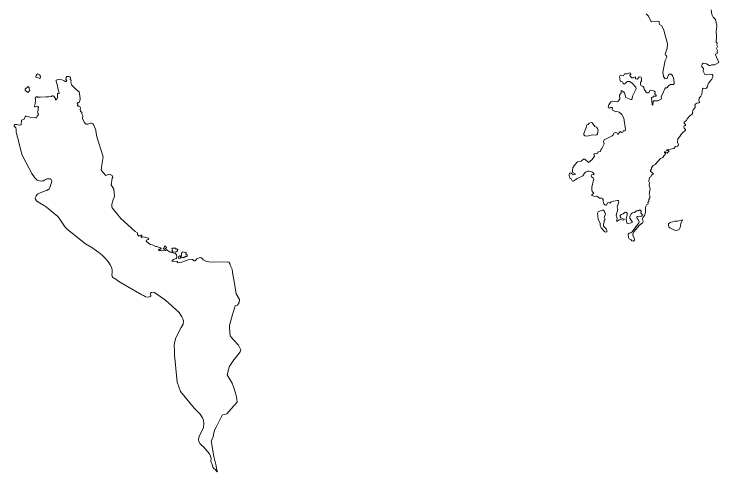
# Model space of a CAD drawing. Extents: x 369010 to 735936, y 6377141 to 6616555.
# Drawn here: x 441110 to 446675, y 6517094 to 6520707 of the extents above; entities that cross this region are included whole.
import ezdxf

# ---------------------------------------------------------------- set-up
doc = ezdxf.new("R2010")
doc.units = 0
doc.header["$LTSCALE"] = 40
doc.layers.add('3', color=7, linetype='Continuous', lineweight=13)

msp = doc.modelspace()

# ---------------------------------------------------------------- linework, layer by layer
at = {"layer": '3'}
for points in [[(446648.46, 6520663.74), (446629.1, 6520683.1), (446619.33, 6520703.79), (446613.87, 6520739.54)], [(446099.65, 6520709.91), (446118.68, 6520690.55)], [(446118.68, 6520690.55), (446137.72, 6520651.66), (446145.99, 6520646.36), (446190.51, 6520651.66), (446200.61, 6520649.34), (446205.74, 6520644.7)], [(446205.74, 6520644.7), (446203.09, 6520634.28), (446206.07, 6520625.67), (446224.11, 6520614.25), (446239.5, 6520579.5), (446268.47, 6520471.92), (446266.64, 6520437.82), (446250.26, 6520391.65), (446252.74, 6520382.88), (446261.85, 6520379.9), (446263.17, 6520367.49), (446251.58, 6520339.85), (446232.22, 6520249.15), (446237.02, 6520214.06), (446251.09, 6520196.35), (446265.98, 6520199.5), (446276.74, 6520226.48), (446284.19, 6520232.76), (446296.44, 6520232.1), (446309.51, 6520221.18), (446319.11, 6520192.38), (446321.76, 6520158.29), (446315.3, 6520151.01), (446291.97, 6520150.34), (446278.89, 6520143.89), (446263.17, 6520125.19), (446254.23, 6520124.53), (446248.11, 6520118.24), (446229.41, 6520075.04), (446218.15, 6520056.34), (446220.8, 6520042.6), (446218.48, 6520036.31), (446193.33, 6520022.57), (446161.05, 6520021.91), (446156.75, 6520014.63), (446152.12, 6519988.15), (446146.82, 6519992.45), (446143.51, 6520048.06), (446153.94, 6520051.7), (446158.9, 6520058.65), (446179.92, 6520060.31), (446179.59, 6520066.43), (446169.66, 6520078.35), (446170.32, 6520090.43), (446166.68, 6520097.88), (446137.22, 6520106.82), (446128.45, 6520104.83), (446123.48, 6520091.09), (446115.21, 6520085.47), (446107.76, 6520086.46), (446101.47, 6520091.42), (446083.27, 6520113.6), (446081.28, 6520128.17), (446076.15, 6520135.95), (446060.26, 6520141.9), (446055.79, 6520152.66), (446056.79, 6520167.39), (446064.56, 6520180.96), (446064.56, 6520199.83), (446061.25, 6520209.43), (446045.53, 6520211.08), (446031.13, 6520194.7), (446017.06, 6520196.35), (446017.4, 6520212.74), (445997.37, 6520203.14), (445986.45, 6520204.79), (445973.04, 6520216.55), (445972.38, 6520223.83), (445979.16, 6520233.26), (445976.85, 6520240.87), (445969.07, 6520242.2), (445951.03, 6520235.91), (445928.02, 6520235.25), (445920.25, 6520220.85), (445903.86, 6520226.14), (445895.58, 6520222.83), (445888.96, 6520213.07), (445895.92, 6520179.97), (445902.54, 6520174.01), (445915.11, 6520170.7), (445918.76, 6520159.61), (445925.54, 6520154.98), (445931.83, 6520155.31), (445940.93, 6520163.58), (445943.91, 6520171.03), (445952.85, 6520175), (445968.24, 6520175.67), (445989.92, 6520162.92), (446018.72, 6520129.49), (446020.37, 6520115.92), (445992.57, 6520059.65), (445989.43, 6520038.96), (445985.45, 6520033), (445979.83, 6520032.34), (445941.1, 6520050.05), (445929.02, 6520085.8), (445914.62, 6520099.2), (445903.86, 6520103.84), (445901.87, 6520085.47), (445891.12, 6520067.1)], [(446135.4, 6519465.98), (446134.41, 6519475.42), (446141.69, 6519484.02), (446142.68, 6519493.79), (446156.75, 6519512.49), (446170.82, 6519521.1), (446214.18, 6519566.61), (446231.56, 6519574.72), (446239.5, 6519588.62), (446249.93, 6519597.73), (446252.25, 6519608.15), (446244.47, 6519614.77), (446243.81, 6519619.41), (446255.89, 6519620.4), (446256.22, 6519613.95), (446267.47, 6519609.48), (446271.44, 6519617.75), (446277.73, 6519618.75), (446281.54, 6519624.54), (446273.76, 6519630.5), (446259.69, 6519630.16), (446265.16, 6519635.79), (446317.62, 6519647.54), (446330.86, 6519661.61), (446347.91, 6519664.92), (446353.37, 6519668.89), (446354.86, 6519676.67), (446348.4, 6519697.36), (446350.39, 6519723.67), (446366.44, 6519740.39), (446373.23, 6519754.46), (446386.3, 6519770.84), (446410.14, 6519790.21), (446411.79, 6519796.99), (446401.37, 6519807.59), (446397.72, 6519817.68), (446400.37, 6519824.63), (446410.47, 6519829.1), (446410.14, 6519836.38), (446398.39, 6519848.46), (446401.7, 6519857.73), (446418.74, 6519867.17), (446423.54, 6519879.25), (446447.04, 6519907.88), (446462.11, 6519915.66), (446469.06, 6519926.91), (446467.07, 6519936.35), (446471.87, 6519952.4), (446486.43, 6519970.77), (446488.42, 6519981.2), (446485.77, 6519988.81), (446491.56, 6519998.25), (446500.83, 6520004.53), (446516.89, 6520007.84), (446520.86, 6520012.81), (446516.06, 6520024.56), (446520.03, 6520043.92), (446532.11, 6520059.32), (446539.73, 6520076.03), (446544.69, 6520116.58), (446549.99, 6520122.54), (446570.68, 6520120.55), (446577.13, 6520123.2), (446585.07, 6520134.62), (446587.06, 6520152), (446591.36, 6520161.6), (446617.51, 6520192.38), (446626.12, 6520210.42), (446627.61, 6520224.82), (446620.82, 6520230.78), (446607.42, 6520233.76), (446573.32, 6520226.48), (446564.72, 6520231.44), (446550.98, 6520256.6), (446552.47, 6520276.62), (446540.89, 6520289.7), (446538.73, 6520301.61), (446542.54, 6520311.05), (446550.48, 6520318.99), (446575.48, 6520313.7), (446596.49, 6520300.62), (446606.42, 6520300.29), (446616.52, 6520306.08), (446638.53, 6520306.75), (446674.61, 6520325.45), (446648.96, 6520385.53), (446650.95, 6520394.63), (446662.53, 6520399.59), (446660.05, 6520411.01), (446664.19, 6520418.63), (446656.41, 6520436), (446664.19, 6520452.06), (446658.39, 6520462.48), (446661.54, 6520477.21), (446653.76, 6520486.48), (446656.57, 6520529.35), (446652.27, 6520574.2), (446656.9, 6520585.78), (446657.73, 6520617.56), (446648.46, 6520663.74)], [(441506.75, 6520180.3), (441481.43, 6520191.72), (441467.86, 6520194.53), (441442.37, 6520185.27), (441441.87, 6520175.17), (441451.64, 6520151.01), (441459.75, 6520099.7), (441466.7, 6520089.44), (441469.51, 6520081.66), (441464.38, 6520081), (441458.09, 6520082.98), (441453.62, 6520078.18), (441454.12, 6520044.26), (441447.17, 6520040.61), (441441.87, 6520027.87), (441436.25, 6520032.34), (441437.07, 6520042.93), (441433.1, 6520046.74), (441423.67, 6520058.65), (441419.36, 6520062.13), (441410.76, 6520060.64), (441405.46, 6520057.66), (441380.97, 6520054.85), (441363.75, 6520053.19), (441316.42, 6520051.7), (441296.73, 6520051.21), (441289.77, 6520056.01), (441278.85, 6520050.05), (441277.2, 6520039.79), (441280.01, 6520033.17), (441276.7, 6519996.09), (441269.09, 6519979.05), (441271.9, 6519975.41), (441280.51, 6519975.41), (441288.95, 6519980.21), (441297.22, 6519978.55), (441302.02, 6519970.44), (441301.69, 6519961.67), (441299.54, 6519948.1), (441295.07, 6519935.19), (441297.72, 6519925.75), (441302.19, 6519917.98), (441300.7, 6519909.04), (441292.42, 6519900.43), (441287.95, 6519889.34), (441281.83, 6519889.01), (441275.87, 6519891.5), (441234.99, 6519893.48), (441209.17, 6519901.59), (441203.88, 6519901.59), (441198.25, 6519897.12), (441190.14, 6519877.59), (441169.12, 6519868.99), (441167.14, 6519833.73), (441153.73, 6519831.09), (441131.55, 6519834.89), (441114.84, 6519834.4), (441110.37, 6519829.93), (441110.37, 6519823.14), (441123.44, 6519810.4), (441127.58, 6519798.65), (441127.58, 6519775.31), (441129.07, 6519764.06), (441137.84, 6519734.93), (441171.44, 6519601.37), (441179.22, 6519583.49), (441249.39, 6519449.43), (441272.89, 6519415.18), (441292.92, 6519397.14), (441319.23, 6519387.7), (441332.64, 6519392.34), (441343.23, 6519392.34), (441357.96, 6519402.43), (441370.04, 6519407.4), (441396.36, 6519407.73), (441403.48, 6519402.6), (441407.12, 6519391.01), (441405.79, 6519377.27), (441395.7, 6519347.15), (441386.26, 6519325.47), (441379.81, 6519321.5), (441369.71, 6519314.55), (441357.96, 6519311.57), (441316.75, 6519295.68), (441296.06, 6519285.25), (441285.64, 6519272.51), (441277.53, 6519257.45), (441280.34, 6519244.04), (441290.77, 6519231.47), (441311.29, 6519216.4), (441341.41, 6519199.69), (441365.08, 6519182.15), (441456.77, 6519110.32), (441472.33, 6519088.64), (441513.37, 6519026.74), (441531.58, 6519007.37), (441674.24, 6518895.16), (441723.56, 6518865.87), (441780.33, 6518825.98), (441805.98, 6518805.13)], [(442394.84, 6518795.36), (442392.53, 6518807.78), (442384.91, 6518816.55), (442343.21, 6518828.13), (442319.87, 6518843.86), (442318.55, 6518846.83), (442312.42, 6518848.16), (442305.14, 6518840.21), (442277.5, 6518839.55), (442265.25, 6518841.54), (442256.15, 6518842.53), (442251.19, 6518846.83), (442254.17, 6518850.64), (442266.91, 6518850.97), (442270.88, 6518856.93), (442267.24, 6518862.89), (442234.47, 6518872.98), (442227.85, 6518873.32), (442208.32, 6518884.4), (442180.68, 6518891.02), (442153.71, 6518915.68), (442154.7, 6518921.81), (442168.1, 6518928.76), (442174.06, 6518933.89), (442172.41, 6518937.86), (442158.01, 6518940.84), (442132.02, 6518948.45), (442125.07, 6518947.46), (442118.62, 6518943.82), (442112, 6518950.77), (442119.94, 6518955.9), (442118.95, 6518961.2), (442111.67, 6518963.18), (442096.28, 6518955.24), (442084.19, 6518966.49), (442085.19, 6518980.56), (442067.48, 6518992.64), (441951.96, 6519094.43), (441884.93, 6519178.5), (441880.79, 6519185.79), (441882.44, 6519206.14), (441888.9, 6519233.12), (441902.3, 6519270.86), (441898.99, 6519326.63), (441876.32, 6519359.23), (441883.77, 6519412.2), (441890.22, 6519419.64), (441885.75, 6519433.38), (441862.91, 6519442.81), (441852.49, 6519441.99), (441835.28, 6519432.22), (441798.37, 6519474.59), (441806.15, 6519532.85), (441812.6, 6519581.01), (441762.95, 6519737.74), (441757.49, 6519768.36), (441755.83, 6519790.04), (441738.62, 6519830.76), (441732.66, 6519840.85), (441722.4, 6519845.82), (441712.64, 6519846.64), (441691.45, 6519837.38), (441680.53, 6519837.71), (441672.58, 6519843.83), (441665.63, 6519851.61), (441649.75, 6519881.4), (441653.72, 6519902.92), (441645.28, 6519919.3), (441644.61, 6519929.89), (441634.85, 6519941.31), (441631.54, 6519955.05), (441634.52, 6519968.45), (441629.88, 6519976.56), (441624.75, 6519979.54), (441616.98, 6519979.54), (441611.18, 6519985.67), (441614.49, 6519993.78), (441608.7, 6520002.71), (441616.48, 6520009.33), (441625.09, 6520010.16), (441629.39, 6520021.58), (441632.53, 6520041.11), (441628.06, 6520059.48), (441622.77, 6520093.08), (441604.07, 6520108.64), (441595.79, 6520117.57), (441564.01, 6520148.19), (441557.39, 6520170.54), (441559.71, 6520184.77), (441553.75, 6520191.72), (441554.42, 6520204.79), (441549.45, 6520213.07), (441543, 6520215.72), (441527.93, 6520213.4), (441520.16, 6520206.45), (441518, 6520194.53), (441526.28, 6520181.29), (441522.97, 6520175.17), (441514.53, 6520175.5), (441506.75, 6520180.3)], [(445891.12, 6520067.1), (445892.44, 6520037.97), (445883.01, 6520021.58), (445875.72, 6520015.95), (445863.64, 6520014.3), (445832.53, 6520018.6), (445822.27, 6520013.64), (445804.56, 6519991.79), (445800.59, 6519972.76), (445803.23, 6519967.46), (445810.85, 6519965.48), (445819.62, 6519970.77), (445829.38, 6519971.1), (445834.84, 6519964.48), (445832.69, 6519953.39), (445835.51, 6519947.77), (445862.15, 6519936.35), (445869.27, 6519937.34), (445887.31, 6519932.38), (445907.67, 6519914.34), (445925.21, 6519885.21), (445937.46, 6519796), (445934.15, 6519785.57), (445918.76, 6519785.24), (445915.11, 6519774.65), (445904.52, 6519773.82), (445895.58, 6519779.95), (445880.52, 6519758.1), (445874.23, 6519758.6), (445868.94, 6519769.52), (445861.16, 6519771.51), (445845.44, 6519767.53), (445840.47, 6519754.79), (445832.03, 6519746.85), (445767.48, 6519714.08), (445763.68, 6519701), (445767.48, 6519683.29), (445750.44, 6519646.55), (445742.66, 6519636.45), (445740.01, 6519622.06), (445720.98, 6519619.41), (445718, 6519612.46), (445709.89, 6519606.17), (445692.18, 6519604.68), (445686.72, 6519599.38), (445693.34, 6519586.31), (445673.98, 6519560.65), (445644.02, 6519536.82), (445615.39, 6519561.32), (445604.96, 6519560.98), (445585.93, 6519547.58), (445557.13, 6519540.3), (445533.79, 6519515.47), (445522.54, 6519494.45), (445518.9, 6519478.4), (445517.57, 6519464.99), (445522.54, 6519457.05), (445538.92, 6519447.28), (445538.59, 6519440.33), (445525.02, 6519437.35), (445505.82, 6519454.73), (445496.22, 6519452.91), (445491.26, 6519434.21), (445496.55, 6519412.53), (445507.64, 6519405.91), (445515.92, 6519391.18), (445527.34, 6519389.19), (445555.97, 6519410.21), (445600.82, 6519431.89), (445612.41, 6519451.59), (445622.67, 6519460.36), (445640.38, 6519467.64), (445649.48, 6519467.64), (445675.46, 6519458.37), (445689.86, 6519444.97), (445686.88, 6519438.35), (445670.67, 6519440.33), (445666.36, 6519431.89), (445669.67, 6519423.62), (445684.4, 6519411.53), (445688.37, 6519402.1), (445681.09, 6519389.19), (445680.43, 6519372.81), (445671.66, 6519343.02), (445670.5, 6519320.01), (445675.13, 6519307.93), (445685.89, 6519297.17), (445684.24, 6519289.89), (445672.49, 6519281.45), (445671.82, 6519276.15), (445694.17, 6519267.88), (445711.54, 6519269.53), (445733.06, 6519254.14), (445747.29, 6519253.48), (445755.07, 6519249.67), (445761.69, 6519243.05), (445760.37, 6519231.3), (445766.82, 6519210.61), (445773.44, 6519201.67), (445778.74, 6519199.52)], [(445778.74, 6519199.52), (445786.52, 6519199.19), (445796.12, 6519216.24), (445801.25, 6519219.38), (445812.83, 6519214.25), (445825.25, 6519225.01), (445843.62, 6519231.96), (445871.92, 6519237.09), (445881.52, 6519234.78), (445885.49, 6519226), (445872.58, 6519186.95), (445876.22, 6519163.77), (445864.47, 6519120.41), (445871.92, 6519094.26), (445865.79, 6519073.24), (445871.92, 6519072.25), (445887.97, 6519083.34), (445900.88, 6519086.32), (445918.26, 6519079.86), (445925.38, 6519083.34), (445926.7, 6519089.96), (445900.22, 6519100.39), (445895.92, 6519106.68), (445895.58, 6519117.1), (445902.7, 6519124.72), (445918.92, 6519130.67), (445935.64, 6519143.42), (445946.23, 6519140.77), (445951.53, 6519135.14), (445950.86, 6519120.41), (445941.93, 6519093.27), (445948.55, 6519056.86), (445957.98, 6519053.22), (445982.64, 6519059.51), (445990.09, 6519062.49), (445989.43, 6519069.93), (445970.89, 6519093.6), (445970.89, 6519109.99), (445983.63, 6519132.33), (445991.74, 6519138.45), (446008.46, 6519141.76), (446028.82, 6519157.15), (446039.74, 6519154.18), (446050.17, 6519161.79), (446061.59, 6519150.53), (446057.45, 6519139.78), (446070.19, 6519123.06), (446064.56, 6519111.97), (446058.61, 6519109.65), (446048.84, 6519113.3), (446032.13, 6519110.98), (446027.82, 6519104.03), (446030.14, 6519090.29), (446036.43, 6519085.33), (446044.21, 6519067.95), (446043.05, 6519058.85), (445990.25, 6518990), (445979.5, 6518980.4), (445965.76, 6518979.24), (445957.48, 6518970.96), (445960.79, 6518945.14), (445966.09, 6518933.89), (445978.17, 6518928.76), (445986.78, 6518918.17), (446000.51, 6518914.86), (446008.29, 6518922.14), (446008.96, 6518930.58), (446006.64, 6518941.83), (445996.21, 6518958.55), (445995.55, 6518969.64), (446002.17, 6518987.68), (446048.84, 6519042.13), (446072.18, 6519060.17), (446076.98, 6519070.26), (446071.68, 6519090.62), (446073.83, 6519100.06), (446089.06, 6519121.74), (446094.19, 6519144.74), (446096.18, 6519184.3), (446099.32, 6519194.56), (446106.27, 6519203.99), (446114.38, 6519206.97), (446117.03, 6519213.26), (446113.39, 6519221.04), (446121.33, 6519230.97), (446121.99, 6519245.04), (446128.78, 6519258.11), (446128.45, 6519276.48), (446123.32, 6519286.91), (446132.59, 6519330.6), (446124.15, 6519352.28), (446127.29, 6519375.12), (446122.16, 6519384.72), (446122.82, 6519405.91), (446127.46, 6519417.49), (446137.72, 6519421.63), (446142.35, 6519435.53), (446158.41, 6519447.28), (446148.81, 6519458.04), (446135.4, 6519465.98)], [(441805.98, 6518805.13), (441821.37, 6518789.74), (441851, 6518756.3), (441869.7, 6518729.33), (441880.29, 6518709.47), (441885.75, 6518689.77), (441885.75, 6518665.77), (441882.11, 6518653.19), (441884.6, 6518636.48), (441890.22, 6518627.38), (441896.68, 6518624.07), (441906.94, 6518621.75), (441938.55, 6518597.75), (442118.78, 6518490.84), (442131.86, 6518485.54), (442148.24, 6518475.77), (442171.91, 6518473.79), (442183.99, 6518477.93), (442189.12, 6518483.22), (442188.13, 6518503.91), (442194.09, 6518509.87), (442212.96, 6518512.02), (442222.22, 6518506.89), (442306.3, 6518448.8), (442413.05, 6518352.14), (442435.56, 6518318.05), (442443.34, 6518301.66), (442448.3, 6518285.61), (442446.32, 6518259.63), (442428.94, 6518233.15), (442395.01, 6518167.61), (442385.74, 6518145.59), (442376.64, 6518110.18), (442374.16, 6518090.48), (442376.47, 6518044.97), (442377.47, 6518018.98), (442396.83, 6517801.35)], [(442396.83, 6517801.35), (442424.14, 6517729.52), (442534.2, 6517595.13), (442580.21, 6517550.61), (442598.25, 6517521.81), (442604.87, 6517501.45), (442607.52, 6517475.14), (442604.54, 6517445.02), (442590.97, 6517409.93), (442571.27, 6517375.17), (442567.63, 6517363.75), (442566.64, 6517349.69), (442570.11, 6517334.29), (442579.88, 6517316.92), (442593.95, 6517301.19), (442604.87, 6517293.25), (442652.04, 6517235.82), (442660.15, 6517217.78), (442664.95, 6517201.06), (442663.95, 6517180.21), (442667.93, 6517166.31), (442673.55, 6517156.21), (442678.85, 6517132.21), (442686.63, 6517121.12), (442694.24, 6517117.15), (442712.28, 6517094.31), (442715.09, 6517097.13), (442714.76, 6517103.75), (442711.62, 6517109.04), (442703.67, 6517152.57), (442687.95, 6517214.96), (442665.44, 6517340.75), (442679.01, 6517363.75), (442692.59, 6517424), (442704.67, 6517447.99), (442716.42, 6517467.03), (442744.22, 6517527.27), (442756.64, 6517543.66), (442771.03, 6517547.63), (442791.06, 6517552.92), (442824.82, 6517592.15), (442871.16, 6517643.95), (442869.51, 6517664.64), (442866.86, 6517687.31), (442864.54, 6517696.42), (442851.14, 6517740.77), (442843.86, 6517758.65), (442832.44, 6517795.06), (442793.54, 6517860.43), (442795.86, 6517868.87), (442808.11, 6517922.66), (442844.52, 6517979.76), (442858.92, 6517994.49), (442894.17, 6518042.65), (442901.45, 6518058.37), (442880.76, 6518094.78), (442843.19, 6518137.65), (442815.72, 6518168.6), (442811.75, 6518229.5), (442810.26, 6518249.53), (442834.09, 6518337.08), (442838.89, 6518353.14), (442854.61, 6518405.93), (442873.32, 6518410.07), (442886.89, 6518430.43), (442890.2, 6518455.42), (442863.06, 6518500.27), (442849.81, 6518581.2), (442834.09, 6518668.42), (442832.77, 6518695.4), (442817.38, 6518725.19), (442813.57, 6518739.59), (442806.62, 6518750.35), (442793.54, 6518752.99), (442665.11, 6518750.01), (442630.52, 6518755.31), (442602.39, 6518768.72), (442595.77, 6518779.31), (442584.02, 6518785.76), (442570.28, 6518783.45), (442553.89, 6518775.67), (442540.82, 6518760.61), (442532.38, 6518760.28), (442527.08, 6518763.59), (442520.63, 6518771.03), (442511.36, 6518773.68), (442496.63, 6518771.36), (442484.55, 6518768.05), (442435.56, 6518749.68), (442413.55, 6518746.21), (442404.28, 6518743.89), (442398.49, 6518745.88), (442399.15, 6518753.99), (442394.84, 6518757.63), (442357.77, 6518754.98), (442358.43, 6518763.25), (442368.53, 6518771.36), (442390.21, 6518777.98), (442394.51, 6518782.45), (442394.84, 6518795.36)]]:
    msp.add_lwpolyline(points, dxfattribs=at)
for points in [[(441312.94, 6520198.17), (441317.41, 6520202.48), (441318.9, 6520217.37), (441310.13, 6520227.8), (441295.73, 6520236.07), (441283.98, 6520222.17), (441282.66, 6520210.42), (441288.78, 6520205.46), (441302.19, 6520204.63)], [(441220.26, 6520136.77), (441197.92, 6520113.6), (441197.59, 6520107.48), (441218.77, 6520088.61), (441227.71, 6520095.56), (441233.34, 6520105.49), (441228.21, 6520116.75), (441228.87, 6520128.66)], [(445665.2, 6519850.45), (445650.47, 6519845.82), (445643.03, 6519836.71), (445631.11, 6519831.75), (445626.97, 6519810.73), (445607.94, 6519765.88), (445608.93, 6519753.8), (445616.71, 6519745.19), (445634.42, 6519743.87), (445676.46, 6519755.12), (445697.97, 6519752.47), (445709.89, 6519754.13), (445716.34, 6519762.57), (445722.3, 6519790.54), (445717.34, 6519803.28), (445709.56, 6519813.71), (445695.49, 6519819), (445673.15, 6519848.8)], [(445785.52, 6518985.69), (445790.49, 6518989.33), (445789.5, 6518999.1), (445783.7, 6519011.35), (445764.17, 6519032.2), (445763.18, 6519050.24), (445769.31, 6519066.29), (445769.97, 6519077.55), (445776.92, 6519086.32), (445769.31, 6519101.38), (445780.23, 6519130.67), (445776.92, 6519138.78), (445770.3, 6519140.77), (445768.97, 6519154.18), (445762.85, 6519159.47), (445752.26, 6519159.14), (445721.14, 6519145.4), (445716.51, 6519134.81), (445719.82, 6519120.74), (445718.16, 6519110.98), (445720.98, 6519089.96), (445737.69, 6519055.53), (445737.36, 6519040.81), (445745.64, 6519020.12), (445774.77, 6518989.33)], [(446386.47, 6519084.66), (446347.41, 6519071.59), (446326.39, 6519071.59), (446289.65, 6519061.82), (446281.54, 6519057.85), (446277.57, 6519050.57), (446275.91, 6519037.83), (446279.22, 6519028.39), (446287.66, 6519020.45), (446323.74, 6519003.07), (446342.78, 6519000.09), (446362.14, 6519007.37), (446370.08, 6519022.43), (446375.22, 6519054.87)], [(442301.5, 6518876.29), (442296.7, 6518872.32), (442294.38, 6518862.89), (442288.09, 6518858.92), (442290.74, 6518851.3), (442297.03, 6518851.3), (442305.14, 6518858.25), (442313.42, 6518858.92), (442313.75, 6518864.54), (442308.78, 6518867.69), (442307.13, 6518875.63)], [(442361.08, 6518860.9), (442356.78, 6518853.62), (442361.74, 6518843.52), (442355.45, 6518835.25), (442357.11, 6518829.79), (442366.21, 6518831.77), (442384.91, 6518828.79), (442401.63, 6518838.23), (442403.29, 6518850.97), (442389.55, 6518852.3), (442384.91, 6518858.59)], [(442417.52, 6518800.16), (442411.23, 6518795.36), (442407.59, 6518781.46), (442415.86, 6518776.99), (442423.31, 6518780.96), (442424.3, 6518798.01)], [(442443.67, 6518830.45), (442434.57, 6518825.82), (442431.59, 6518813.4), (442433.24, 6518804.8), (442429.27, 6518794.7), (442431.26, 6518782.78), (442441.35, 6518788.08), (442450.29, 6518783.45), (442465.02, 6518795.69), (442472.13, 6518794.7), (442478.09, 6518799.5), (442477.1, 6518805.46), (442465.68, 6518814.06), (442468.99, 6518824.82), (442465.02, 6518827.14), (442454.76, 6518824.82)]]:
    msp.add_lwpolyline(points, close=True, dxfattribs=at)

doc.saveas('drawing.dxf')
